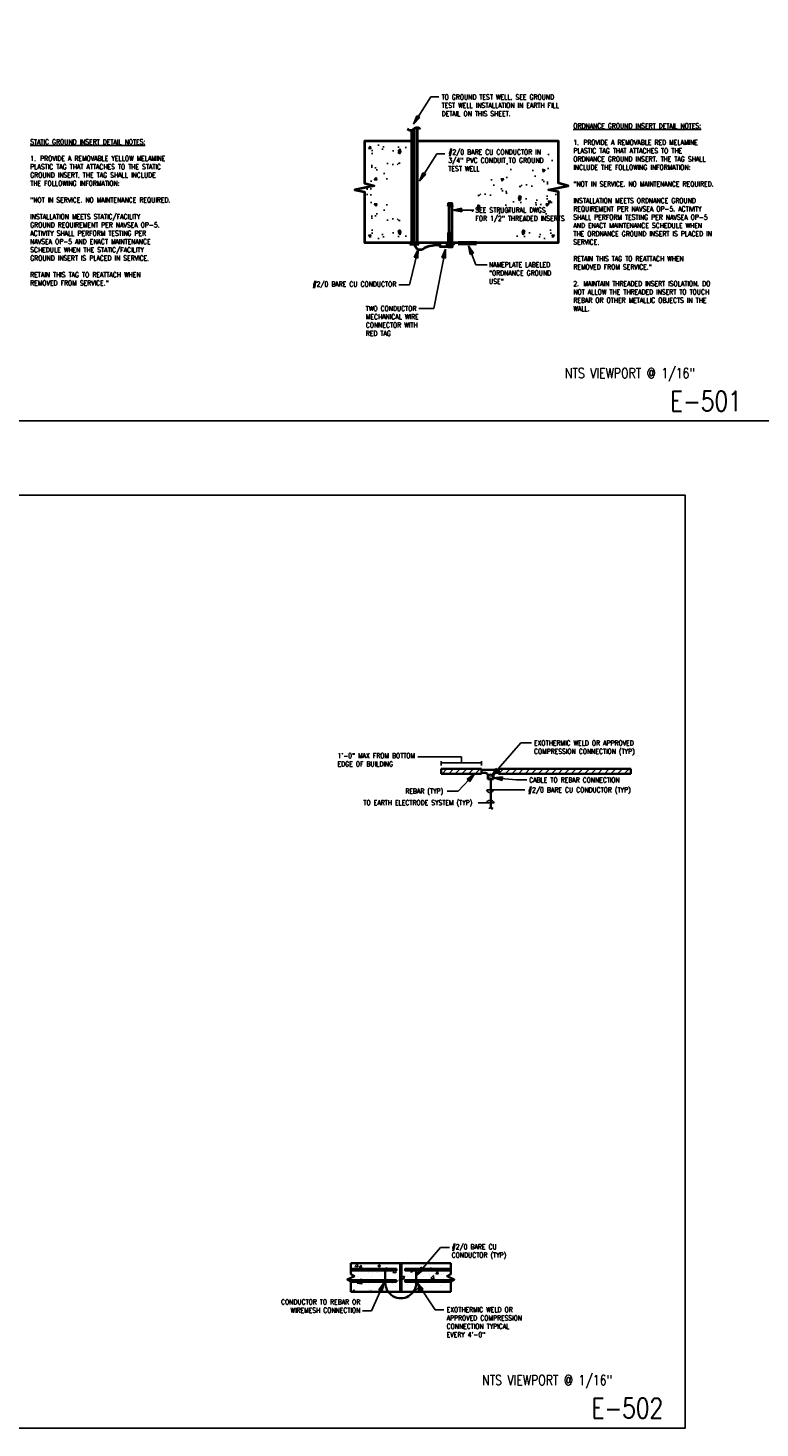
# Model space of a CAD drawing. Header units: inches. Extents: x -9715 to 32893, y -15613 to -1138.
# Tile 363 of 380: x 23560 to 27084, y -14196 to -7451. Entities that reach past the tile are written whole.
import ezdxf

# ---------------------------------------------------------------- set-up
doc = ezdxf.new("R2010")
doc.units = ezdxf.units.IN
doc.header["$MEASUREMENT"] = 0
doc.layers.get('0').update_dxf_attribs({"color": 252})
doc.layers.get('DEFPOINTS').update_dxf_attribs({"color": 11})
for name, color, linetype in [('E-ANNO-TEXT', 3, 'Continuous'), ('E-DETL-FINE', 8, 'Continuous'), ('ELEC', 4, 'Continuous')]:
    doc.layers.add(name, color=color, linetype=linetype)
for name, color, linetype, lineweight in [('E-DETL-1LINE', 150, 'Continuous', 35), ('E-DETL-COND', 150, 'Continuous', 40), ('E-ELEC-WIRE', 133, 'Continuous', 25)]:
    doc.layers.add(name, color=color, linetype=linetype, lineweight=lineweight)
doc.styles.add('Arial8', font='romans.shx', dxfattribs={"width": 0.8, "height": 0.125})
doc.styles.add('SIMPLEX', font='SIMPLEX.shx', dxfattribs={"width": 0.8, "height": 12})
doc.styles.get("Standard").update_dxf_attribs({"font": 'romans.shx', "width": 0.8})
doc.dimstyles.new('3-16to1Dim8', dxfattribs={"dimtxt": 12, "dimasz": 0.0625, "dimexe": 0.0625, "dimexo": 0.0625, "dimgap": 0.03125, "dimtad": 1, "dimdec": 4, "dimlfac": 64, "dimzin": 3, "dimdsep": 46, "dimlunit": 4, "dimtxsty": 'Arial8', "dimcen": 0.09375, "dimclrd": 256, "dimclrt": 256, "dimadec": 0, "dimazin": 1, "dimtfac": 1, "dimtdec": 4, "dimtofl": 0, "dimtmove": 0, "dimatfit": 3, "dimfxl": 1, "dimfrac": 1, "dimtolj": 1, "dimtzin": 0, "dimlwd": -1, "dimarcsym": 0})

# ---------------------------------------------------------------- blocks, each defined once
blk = doc.blocks.new('Line Break-Big')
blk.add_lwpolyline([(0, 0.125, 0.414214), (0, 0, -0.414214), (0, -0.125)], format="xyb")
blk = doc.blocks.new('ARROW1')
at = {"ltscale": 3}
blk.add_hatch(color=256, dxfattribs=at).paths.add_polyline_path([(-1.7, -0.34), (-1.7, 0.35), (0, 0)])
for points in [[(0, 0), (-1.7, 0.35)], [(0, 0), (-1.7, -0.34)]]:
    blk.add_lwpolyline(points, dxfattribs=at)
at = {"layer": 'E-ELEC-WIRE', "ltscale": 3}
blk.add_lwpolyline([(-1.7, -0.34), (-1.7, 0.35)], dxfattribs=at)
blk = doc.blocks.new('*X827')
at = {"color": 0}
for p, q in [((2076.1, 978.3), (2087.9, 990.1)), ((2091.9, 978.2), (2103.8, 990.1)), ((2107.8, 978.2), (2119.7, 990.1)), ((2123.7, 978.2), (2135.6, 990.1)), ((2139.7, 978.2), (2151.5, 990.1)), ((2155.6, 978.2), (2167.4, 990.1)), ((2171.5, 978.2), (2183.3, 990.1)), ((2187.4, 978.2), (2199.2, 990.1)), ((2203.3, 978.2), (2215.1, 990.1)), ((2219.2, 978.2), (2231, 990.1)), ((2235.1, 978.2), (2246.9, 990.1)), ((2251, 978.2), (2262.9, 990.1)), ((2266.9, 978.2), (2278.8, 990.1)), ((2282.8, 978.2), (2294.7, 990.1)), ((2298.8, 978.2), (2310.6, 990.1)), ((2314.7, 978.2), (2326.5, 990.1)), ((2330.6, 978.2), (2342.4, 990.1)), ((2346.5, 978.2), (2358.3, 990.1)), ((2362.4, 978.2), (2374.2, 990.1)), ((2378.3, 978.2), (2390.1, 990.1))]:
    blk.add_line(p, q, dxfattribs=at)
blk = doc.blocks.new('*X832')
at = {"color": 0}
for p, q in [((920.4, 444.6), (920.4, 444.6)), ((955.6, 449.6), (955.6, 449.6)), ((1009.5, 434.9), (1009.5, 434.9)), ((1087.4, 446.1), (1087.4, 446.1)), ((896, 408.1), (896, 408.1)), ((900.9, 393.9), (904.7, 397.9)), ((900.9, 393.9), (914.2, 391.8)), ((908.5, 401.9), (912.5, 406)), ((913, 401.9), (912.5, 406)), ((914.2, 391.8), (913.5, 397.9)), ((933.7, 425.2), (933.7, 425.2)), ((944.4, 424.9), (944.4, 424.9)), ((953.7, 395.4), (953.7, 395.4)), ((976.1, 404.7), (976.1, 404.7)), ((1010.5, 402.9), (1010.5, 402.9)), ((1025.4, 410.3), (1033.8, 413.6)), ((1025.4, 408.1), (1030.7, 404.5)), ((1030.7, 404.5), (1033.8, 413.6)), ((1085.6, 396.2), (1085.6, 396.2)), ((1104.6, 418.1), (1104.6, 418.1)), ((1105.2, 415.3), (1105.2, 415.3)), ((1142.8, 420.3), (1142.8, 420.3)), ((1162.6, 406.7), (1162.6, 406.7)), ((887.8, 369.9), (892.3, 375.2)), ((893.3, 369.9), (892.3, 375.2)), ((916.1, 390.4), (916.1, 390.4)), ((931.9, 375.3), (931.9, 375.3)), ((1001.7, 370.1), (1001.7, 370.1)), ((1007.6, 384.9), (1007.6, 384.9)), ((1061.7, 369.9), (1072.6, 381.2)), ((1073.9, 369.9), (1072.6, 381.2)), ((1089.2, 385.1), (1089.2, 385.1))]:
    blk.add_line(p, q, dxfattribs=at)
blk = doc.blocks.new('*X833')
at = {"color": 0}
for p, q in [((894.2, 440.9), (902, 449)), ((894.2, 440.9), (903.1, 439.5)), ((903.1, 439.5), (902, 449)), ((904.9, 442.9), (904.9, 442.9)), ((907, 438.7), (911.9, 444.4)), ((907, 438.7), (913, 438.2)), ((913, 438.2), (911.9, 444.4)), ((958.6, 442.3), (965.6, 445)), ((958.6, 442.3), (963.6, 438.9)), ((963.6, 438.9), (965.6, 445)), ((980, 433.9), (983.6, 438.2)), ((984.4, 433.9), (983.6, 438.2)), ((1018, 433.4), (1018, 433.4)), ((1036.2, 439.1), (1036.2, 439.1)), ((1076.3, 443.5), (1076.3, 443.5)), ((1087.5, 446.2), (1087.5, 446.2)), ((1102.3, 434.3), (1109.3, 437)), ((1102.3, 434.3), (1102.9, 433.9)), ((1108.2, 433.9), (1109.3, 437)), ((1130.8, 436.7), (1130.8, 436.7)), ((878.6, 403.5), (878.6, 403.5)), ((879.2, 406.9), (879.5, 406.7)), ((879.5, 406.7), (879.7, 407.2)), ((901.4, 413.4), (901.4, 413.4)), ((902, 427.2), (902, 427.2)), ((933.7, 425.2), (933.7, 425.2)), ((941.8, 411.8), (941.8, 411.8)), ((955.4, 425), (955.4, 425)), ((959.7, 423.4), (959.7, 423.4)), ((966.8, 415.1), (966.8, 415.1)), ((1001, 424.3), (1006.3, 429.9)), ((1001, 424.3), (1009.8, 422.9)), ((1004.7, 420.1), (1004.7, 420.1)), ((1008.8, 422.7), (1008.8, 422.7)), ((1009.8, 422.9), (1009, 429.9)), ((1018.3, 402), (1021.4, 403.2)), ((1018.3, 402), (1021.4, 399.9)), ((1034.9, 405.9), (1034.9, 405.9)), ((1042, 411.5), (1042, 411.5)), ((1050.5, 426.1), (1053.6, 429.9)), ((1050.5, 426.1), (1056.5, 425.6)), ((1056.5, 425.6), (1055.7, 429.9)), ((1062.1, 420.5), (1062.1, 420.5)), ((1067.9, 428.4), (1067.9, 428.4)), ((1086.3, 412.9), (1086.3, 412.9)), ((1100.3, 421.5), (1100.3, 421.5)), ((1104.5, 397.2), (1104.5, 397.2)), ((1107.7, 407.7), (1115.5, 415.9)), ((1107.7, 407.7), (1116.6, 406.4)), ((1115.5, 418.2), (1115.5, 418.2)), ((1116.6, 406.4), (1115.5, 415.9)), ((1122.2, 419.9), (1127, 425.6)), ((1122.2, 419.9), (1128.2, 419.3)), ((1128.2, 419.3), (1127, 425.6)), ((1136.8, 419.3), (1136.8, 419.3)), ((1162, 394), (1163.6, 394.6)), ((1162, 394), (1163.6, 393)), ((1167.6, 405.6), (1167.6, 405.6)), ((915.5, 372.4), (915.5, 372.4)), ((925.3, 391.5), (925.3, 391.5)), ((932.5, 392), (932.5, 392)), ((934.4, 369.9), (941.2, 372.5)), ((935.9, 373.9), (935.9, 373.9)), ((940.4, 369.9), (941.2, 372.5)), ((940.5, 375.7), (940.5, 375.7)), ((978.4, 380.7), (978.4, 380.7)), ((989.3, 371.6), (989.3, 371.6)), ((1033.7, 372.6), (1033.7, 372.6)), ((1041.6, 389), (1041.6, 389)), ((1066.6, 392.3), (1066.6, 392.3)), ((1080.2, 376.5), (1080.2, 376.5)), ((1085.1, 379.6), (1085.1, 379.6)), ((1135.6, 386), (1135.6, 386)), ((1138.5, 386.5), (1138.5, 386.5))]:
    blk.add_line(p, q, dxfattribs=at)
blk = doc.blocks.new('*X829')
at = {"color": 0}
for p, q in [((1021.4, 438), (1025.2, 441.9)), ((1021.4, 439.8), (1023.5, 441.9)), ((1021.4, 441.6), (1021.7, 441.9)), ((1021.4, 436.2), (1025.4, 440.2)), ((1021.4, 434.5), (1025.4, 438.5)), ((1021.4, 432.7), (1025.4, 436.7)), ((1021.4, 430.9), (1025.4, 434.9)), ((1021.4, 429.2), (1025.4, 433.2)), ((1021.4, 427.4), (1025.4, 431.4)), ((1021.4, 425.6), (1025.4, 429.6)), ((1021.4, 423.9), (1025.4, 427.9)), ((1021.4, 422.1), (1025.4, 426.1)), ((1021.4, 420.3), (1025.4, 424.3)), ((1021.4, 418.6), (1025.4, 422.6)), ((1021.4, 416.8), (1025.4, 420.8)), ((1021.4, 415), (1025.4, 419)), ((1021.4, 413.3), (1025.4, 417.3)), ((1021.4, 411.5), (1025.4, 415.5)), ((1021.4, 409.7), (1025.4, 413.7)), ((1021.4, 408), (1025.4, 412)), ((1021.4, 406.2), (1025.4, 410.2)), ((1021.4, 404.4), (1025.4, 408.4)), ((1021.4, 402.7), (1025.4, 406.7)), ((1021.4, 400.9), (1025.4, 404.9)), ((1021.4, 399.1), (1025.4, 403.1)), ((1021.4, 397.4), (1025.4, 401.4)), ((1021.4, 395.6), (1025.4, 399.6)), ((1021.4, 393.8), (1025.4, 397.8)), ((1021.4, 392.1), (1025.4, 396.1)), ((1021.4, 390.3), (1025.4, 394.3)), ((1021.4, 388.5), (1025.4, 392.5)), ((1021.4, 386.8), (1025.4, 390.8)), ((1021.4, 385), (1025.4, 389)), ((1021.4, 383.2), (1025.4, 387.2)), ((1021.4, 381.4), (1025.4, 385.4)), ((1021.4, 379.7), (1025.4, 383.7)), ((1021.4, 377.9), (1025.4, 381.9)), ((1021.4, 376.1), (1025.4, 380.1)), ((1021.4, 374.4), (1025.4, 378.4)), ((1021.4, 372.6), (1025.4, 376.6)), ((1021.4, 370.8), (1025.4, 374.8)), ((1022.2, 369.9), (1025.4, 373.1)), ((1023.9, 369.9), (1025.4, 371.3))]:
    blk.add_line(p, q, dxfattribs=at)
blk = doc.blocks.new('*X830')
at = {"color": 0}
for p, q in [((1021.4, 444.2), (1021.5, 444.2)), ((1021.4, 443.8), (1021.5, 443.8)), ((1021.5, 444.5), (1021.8, 444.5)), ((1021.5, 444), (1021.8, 444)), ((1021.5, 443.5), (1021.8, 443.5)), ((1021.5, 443.2), (1021.5, 443.2)), ((1021.6, 443), (1021.8, 443)), ((1021.7, 445), (1021.8, 445)), ((1021.8, 444.8), (1022, 444.8)), ((1021.8, 444.2), (1022, 444.2)), ((1021.8, 443.8), (1022, 443.8)), ((1021.8, 443.2), (1022, 443.2)), ((1021.8, 442.8), (1022, 442.8)), ((1021.9, 445.2), (1022, 445.2)), ((1022, 445), (1022.2, 445)), ((1022, 444.5), (1022.2, 444.5)), ((1022, 444), (1022.2, 444)), ((1022, 443.5), (1022.2, 443.5)), ((1022, 443), (1022.2, 443)), ((1022, 442.5), (1022.2, 442.5)), ((1022.2, 445.5), (1022.2, 445.5)), ((1022.2, 445.2), (1022.5, 445.2)), ((1022.2, 444.8), (1022.5, 444.8)), ((1022.2, 444.2), (1022.5, 444.2)), ((1022.2, 443.8), (1022.5, 443.8)), ((1022.2, 443.2), (1022.5, 443.2)), ((1022.2, 442.8), (1022.5, 442.8)), ((1022.2, 442.2), (1022.5, 442.2)), ((1022.5, 445.5), (1022.8, 445.5)), ((1022.5, 445), (1022.8, 445)), ((1022.5, 444.5), (1022.8, 444.5)), ((1022.5, 444), (1022.8, 444)), ((1022.5, 443.5), (1022.8, 443.5)), ((1022.5, 443), (1022.8, 443)), ((1022.5, 442.5), (1022.8, 442.5)), ((1022.6, 442), (1022.8, 442)), ((1022.8, 445.8), (1023, 445.8)), ((1022.8, 445.2), (1023, 445.2)), ((1022.8, 444.8), (1023, 444.8)), ((1022.8, 444.2), (1023, 444.2)), ((1022.8, 443.8), (1023, 443.8)), ((1022.8, 443.2), (1023, 443.2)), ((1022.8, 442.8), (1023, 442.8)), ((1022.8, 442.2), (1023, 442.2)), ((1023, 445.5), (1023.2, 445.5)), ((1023, 445), (1023.2, 445)), ((1023, 444.5), (1023.2, 444.5)), ((1023, 444), (1023.2, 444)), ((1023, 443.5), (1023.2, 443.5)), ((1023, 443), (1023.2, 443)), ((1023, 442.5), (1023.2, 442.5)), ((1023, 442), (1023.2, 442)), ((1023.2, 445.8), (1023.5, 445.8)), ((1023.2, 445.2), (1023.5, 445.2)), ((1023.2, 444.8), (1023.5, 444.8)), ((1023.2, 444.2), (1023.5, 444.2)), ((1023.2, 443.8), (1023.5, 443.8)), ((1023.2, 443.2), (1023.5, 443.2)), ((1023.2, 442.8), (1023.5, 442.8)), ((1023.2, 442.2), (1023.5, 442.2)), ((1023.5, 445.5), (1023.8, 445.5)), ((1023.5, 445), (1023.8, 445)), ((1023.5, 444.5), (1023.8, 444.5)), ((1023.5, 444), (1023.8, 444)), ((1023.5, 443.5), (1023.8, 443.5)), ((1023.5, 443), (1023.8, 443)), ((1023.5, 442.5), (1023.8, 442.5)), ((1023.5, 442), (1023.8, 442)), ((1023.8, 445.8), (1024, 445.8)), ((1023.8, 445.2), (1024, 445.2)), ((1023.8, 444.8), (1024, 444.8)), ((1023.8, 444.2), (1024, 444.2)), ((1023.8, 443.8), (1024, 443.8)), ((1023.8, 443.2), (1024, 443.2)), ((1023.8, 442.8), (1024, 442.8)), ((1023.8, 442.2), (1024, 442.2)), ((1024, 445.5), (1024.2, 445.5)), ((1024, 445), (1024.2, 445)), ((1024, 444.5), (1024.2, 444.5)), ((1024, 444), (1024.2, 444)), ((1024, 443.5), (1024.2, 443.5)), ((1024, 443), (1024.2, 443)), ((1024, 442.5), (1024.2, 442.5)), ((1024, 442), (1024.1, 442)), ((1024.2, 445.2), (1024.5, 445.2)), ((1024.2, 444.8), (1024.5, 444.8)), ((1024.2, 444.2), (1024.5, 444.2)), ((1024.2, 443.8), (1024.5, 443.8)), ((1024.2, 443.2), (1024.5, 443.2)), ((1024.2, 442.8), (1024.5, 442.8)), ((1024.2, 442.2), (1024.5, 442.2)), ((1024.5, 445.5), (1024.5, 445.5)), ((1024.5, 445), (1024.8, 445)), ((1024.5, 444.5), (1024.8, 444.5)), ((1024.5, 444), (1024.8, 444)), ((1024.5, 443.5), (1024.8, 443.5)), ((1024.5, 443), (1024.8, 443)), ((1024.5, 442.5), (1024.8, 442.5)), ((1024.8, 445.2), (1024.8, 445.2)), ((1024.8, 444.8), (1025, 444.8)), ((1024.8, 444.2), (1025, 444.2)), ((1024.8, 443.8), (1025, 443.8)), ((1024.8, 443.2), (1025, 443.2)), ((1024.8, 442.8), (1025, 442.8)), ((1025, 445), (1025, 445)), ((1025, 444.5), (1025.2, 444.5)), ((1025, 444), (1025.2, 444)), ((1025, 443.5), (1025.2, 443.5)), ((1025, 443), (1025.2, 443)), ((1025.2, 444.2), (1025.3, 444.2)), ((1025.2, 443.8), (1025.4, 443.8)), ((1025.2, 443.2), (1025.3, 443.2))]:
    blk.add_line(p, q, dxfattribs=at)
blk = doc.blocks.new('*X831')
at = {"color": 0}
for p, q in [((1021.40625, 449.6875), (1021.40625, 449.6875)), ((1021.40625, 449.0625), (1021.40625, 449.0625)), ((1021.40625, 448.4375), (1021.40625, 448.4375)), ((1021.40625, 447.8125), (1021.40625, 447.8125)), ((1021.40625, 447.1875), (1021.40625, 447.1875)), ((1021.40625, 446.5625), (1021.40625, 446.5625)), ((1021.40625, 445.9375), (1021.40625, 445.9375)), ((1021.40625, 445.3125), (1021.40625, 445.3125)), ((1021.40625, 444.6875), (1021.40625, 444.6875)), ((1021.5625, 449.375), (1021.5625, 449.375)), ((1021.5625, 448.75), (1021.5625, 448.75)), ((1021.5625, 448.125), (1021.5625, 448.125)), ((1021.5625, 447.5), (1021.5625, 447.5)), ((1021.5625, 446.875), (1021.5625, 446.875)), ((1021.5625, 446.25), (1021.5625, 446.25)), ((1021.5625, 445.625), (1021.5625, 445.625)), ((1021.5625, 445), (1021.5625, 445)), ((1021.71875, 449.6875), (1021.71875, 449.6875)), ((1021.71875, 449.0625), (1021.71875, 449.0625)), ((1021.71875, 448.4375), (1021.71875, 448.4375)), ((1021.71875, 447.8125), (1021.71875, 447.8125)), ((1021.71875, 447.1875), (1021.71875, 447.1875)), ((1021.71875, 446.5625), (1021.71875, 446.5625)), ((1021.71875, 445.9375), (1021.71875, 445.9375)), ((1021.71875, 445.3125), (1021.71875, 445.3125)), ((1021.875, 449.375), (1021.875, 449.375)), ((1021.875, 448.75), (1021.875, 448.75)), ((1021.875, 448.125), (1021.875, 448.125)), ((1021.875, 447.5), (1021.875, 447.5)), ((1021.875, 446.875), (1021.875, 446.875)), ((1021.875, 446.25), (1021.875, 446.25)), ((1021.875, 445.625), (1021.875, 445.625)), ((1022.03125, 449.0625), (1022.03125, 449.0625)), ((1022.03125, 448.4375), (1022.03125, 448.4375)), ((1022.03125, 447.8125), (1022.03125, 447.8125)), ((1022.03125, 447.1875), (1022.03125, 447.1875)), ((1022.03125, 446.5625), (1022.03125, 446.5625)), ((1022.03125, 445.9375), (1022.03125, 445.9375)), ((1022.1875, 449.375), (1022.1875, 449.375)), ((1022.1875, 448.75), (1022.1875, 448.75)), ((1022.1875, 448.125), (1022.1875, 448.125)), ((1022.1875, 447.5), (1022.1875, 447.5)), ((1022.1875, 446.875), (1022.1875, 446.875)), ((1022.1875, 446.25), (1022.1875, 446.25)), ((1022.1875, 445.625), (1022.1875, 445.625)), ((1022.34375, 449.0625), (1022.34375, 449.0625)), ((1022.34375, 448.4375), (1022.34375, 448.4375)), ((1022.34375, 447.8125), (1022.34375, 447.8125)), ((1022.34375, 447.1875), (1022.34375, 447.1875)), ((1022.34375, 446.5625), (1022.34375, 446.5625)), ((1022.34375, 445.9375), (1022.34375, 445.9375)), ((1022.5, 449.375), (1022.5, 449.375)), ((1022.5, 448.75), (1022.5, 448.75)), ((1022.5, 448.125), (1022.5, 448.125)), ((1022.5, 447.5), (1022.5, 447.5)), ((1022.5, 446.875), (1022.5, 446.875)), ((1022.5, 446.25), (1022.5, 446.25)), ((1022.65625, 449.0625), (1022.65625, 449.0625)), ((1022.65625, 448.4375), (1022.65625, 448.4375)), ((1022.65625, 447.8125), (1022.65625, 447.8125)), ((1022.65625, 447.1875), (1022.65625, 447.1875)), ((1022.65625, 446.5625), (1022.65625, 446.5625)), ((1022.65625, 445.9375), (1022.65625, 445.9375)), ((1022.8125, 449.375), (1022.8125, 449.375)), ((1022.8125, 448.75), (1022.8125, 448.75)), ((1022.8125, 448.125), (1022.8125, 448.125)), ((1022.8125, 447.5), (1022.8125, 447.5)), ((1022.8125, 446.875), (1022.8125, 446.875)), ((1022.8125, 446.25), (1022.8125, 446.25)), ((1022.96875, 449.0625), (1022.96875, 449.0625)), ((1022.96875, 448.4375), (1022.96875, 448.4375)), ((1022.96875, 447.8125), (1022.96875, 447.8125)), ((1022.96875, 447.1875), (1022.96875, 447.1875)), ((1022.96875, 446.5625), (1022.96875, 446.5625)), ((1022.96875, 445.9375), (1022.96875, 445.9375)), ((1023.125, 449.375), (1023.125, 449.375)), ((1023.125, 448.75), (1023.125, 448.75)), ((1023.125, 448.125), (1023.125, 448.125)), ((1023.125, 447.5), (1023.125, 447.5)), ((1023.125, 446.875), (1023.125, 446.875)), ((1023.125, 446.25), (1023.125, 446.25)), ((1023.28125, 449.0625), (1023.28125, 449.0625)), ((1023.28125, 448.4375), (1023.28125, 448.4375)), ((1023.28125, 447.8125), (1023.28125, 447.8125)), ((1023.28125, 447.1875), (1023.28125, 447.1875)), ((1023.28125, 446.5625), (1023.28125, 446.5625)), ((1023.28125, 445.9375), (1023.28125, 445.9375)), ((1023.4375, 448.75), (1023.4375, 448.75)), ((1023.4375, 448.125), (1023.4375, 448.125)), ((1023.4375, 447.5), (1023.4375, 447.5)), ((1023.4375, 446.875), (1023.4375, 446.875)), ((1023.4375, 446.25), (1023.4375, 446.25)), ((1023.59375, 449.0625), (1023.59375, 449.0625)), ((1023.59375, 448.4375), (1023.59375, 448.4375)), ((1023.59375, 447.8125), (1023.59375, 447.8125)), ((1023.59375, 447.1875), (1023.59375, 447.1875)), ((1023.59375, 446.5625), (1023.59375, 446.5625)), ((1023.59375, 445.9375), (1023.59375, 445.9375)), ((1023.75, 449.375), (1023.75, 449.375)), ((1023.75, 448.75), (1023.75, 448.75)), ((1023.75, 448.125), (1023.75, 448.125)), ((1023.75, 447.5), (1023.75, 447.5)), ((1023.75, 446.875), (1023.75, 446.875)), ((1023.75, 446.25), (1023.75, 446.25)), ((1023.90625, 449.0625), (1023.90625, 449.0625)), ((1023.90625, 448.4375), (1023.90625, 448.4375)), ((1023.90625, 447.8125), (1023.90625, 447.8125)), ((1023.90625, 447.1875), (1023.90625, 447.1875)), ((1023.90625, 446.5625), (1023.90625, 446.5625)), ((1023.90625, 445.9375), (1023.90625, 445.9375)), ((1024.0625, 449.375), (1024.0625, 449.375)), ((1024.0625, 448.75), (1024.0625, 448.75)), ((1024.0625, 448.125), (1024.0625, 448.125)), ((1024.0625, 447.5), (1024.0625, 447.5)), ((1024.0625, 446.875), (1024.0625, 446.875)), ((1024.0625, 446.25), (1024.0625, 446.25)), ((1024.21875, 449.0625), (1024.21875, 449.0625)), ((1024.21875, 448.4375), (1024.21875, 448.4375)), ((1024.21875, 447.8125), (1024.21875, 447.8125)), ((1024.21875, 447.1875), (1024.21875, 447.1875)), ((1024.21875, 446.5625), (1024.21875, 446.5625)), ((1024.21875, 445.9375), (1024.21875, 445.9375)), ((1024.375, 449.375), (1024.375, 449.375)), ((1024.375, 448.75), (1024.375, 448.75)), ((1024.375, 448.125), (1024.375, 448.125)), ((1024.375, 447.5), (1024.375, 447.5)), ((1024.375, 446.875), (1024.375, 446.875)), ((1024.375, 446.25), (1024.375, 446.25)), ((1024.375, 445.625), (1024.375, 445.625)), ((1024.53125, 449.0625), (1024.53125, 449.0625)), ((1024.53125, 448.4375), (1024.53125, 448.4375)), ((1024.53125, 447.8125), (1024.53125, 447.8125)), ((1024.53125, 447.1875), (1024.53125, 447.1875)), ((1024.53125, 446.5625), (1024.53125, 446.5625)), ((1024.53125, 445.9375), (1024.53125, 445.9375)), ((1024.6875, 449.375), (1024.6875, 449.375)), ((1024.6875, 448.75), (1024.6875, 448.75)), ((1024.6875, 448.125), (1024.6875, 448.125)), ((1024.6875, 447.5), (1024.6875, 447.5)), ((1024.6875, 446.875), (1024.6875, 446.875)), ((1024.6875, 446.25), (1024.6875, 446.25)), ((1024.6875, 445.625), (1024.6875, 445.625)), ((1024.84375, 449.0625), (1024.84375, 449.0625)), ((1024.84375, 448.4375), (1024.84375, 448.4375)), ((1024.84375, 447.8125), (1024.84375, 447.8125)), ((1024.84375, 447.1875), (1024.84375, 447.1875)), ((1024.84375, 446.5625), (1024.84375, 446.5625)), ((1024.84375, 445.9375), (1024.84375, 445.9375)), ((1024.84375, 445.3125), (1024.84375, 445.3125)), ((1025, 449.375), (1025, 449.375)), ((1025, 448.75), (1025, 448.75)), ((1025, 448.125), (1025, 448.125)), ((1025, 447.5), (1025, 447.5)), ((1025, 446.875), (1025, 446.875)), ((1025, 446.25), (1025, 446.25)), ((1025, 445.625), (1025, 445.625)), ((1025.15625, 449.6875), (1025.15625, 449.6875)), ((1025.15625, 449.0625), (1025.15625, 449.0625)), ((1025.15625, 448.4375), (1025.15625, 448.4375)), ((1025.15625, 447.8125), (1025.15625, 447.8125)), ((1025.15625, 447.1875), (1025.15625, 447.1875)), ((1025.15625, 446.5625), (1025.15625, 446.5625)), ((1025.15625, 445.9375), (1025.15625, 445.9375)), ((1025.15625, 445.3125), (1025.15625, 445.3125)), ((1025.3125, 449.375), (1025.3125, 449.375)), ((1025.3125, 448.75), (1025.3125, 448.75)), ((1025.3125, 448.125), (1025.3125, 448.125)), ((1025.3125, 447.5), (1025.3125, 447.5)), ((1025.3125, 446.875), (1025.3125, 446.875)), ((1025.3125, 446.25), (1025.3125, 446.25)), ((1025.3125, 445.625), (1025.3125, 445.625)), ((1025.3125, 445), (1025.3125, 445))]:
    blk.add_line(p, q, dxfattribs=at)

msp = doc.modelspace()

# ---------------------------------------------------------------- hatches: boundary and pattern name
at = {"layer": 'E-DETL-FINE', "ltscale": 100}
h = msp.add_hatch(dxfattribs=at)
h.set_pattern_fill('AR-CONC', color=256, scale=20, style=0)
h.set_pattern_definition([(50, (17382.86, -4683.7), (143.452, -12.5504), [15, -165]), (355, (17382.86, -4683.7), (-27.7503, 150.4384), [12, -132]), (100.4514, (17394.81, -4684.74), (115.7019, 137.888), [12.748, -140.2284]), (46.1842, (17382.86, -4643.7), (213.4482, -33.1038), [22.5, -247.5]), (96.6356, (17400.65, -4646.45), (186.9325, 194.8236), [19.122, -210.3426]), (351.1842, (17382.86, -4643.7), (186.9324, 194.8237), [18, -198]), (21, (17402.86, -4653.7), (119.3814, -80.5238), [15, -165]), (326, (17402.86, -4653.7), (48.663, 145.03), [12, -132]), (71.4514, (17412.81, -4660.4), (168.0445, 64.506), [12.748, -140.2284]), (37.5, (17382.86, -4683.694), (2.43197, 66.57877), [0, -130.4, 0, -134, 0, -132.5]), (7.5, (17382.86, -4683.694), (52.6139, 78.88234), [0, -76.4, 0, -127.4, 0, -50.5]), (327.5, (17338.26, -4683.694), (106.7645, -4.51097), [0, -50, 0, -156, 0, -207]), (317.5, (17318.26, -4683.69), (116.6372, 20.021), [0, -65, 0, -103.6, 0, -147])])
h.paths.add_polyline_path([(25424.85993, -8003.69411), (25189.85993, -8003.69411), (25188.85993, -8265.69411), (25200.85993, -8265.69411), (25233.85993, -8253.69411), (25286.85993, -8196.69411), (25318.85993, -8117.69411), (25411.85993, -8077.69411)])
h = msp.add_hatch(dxfattribs=at)
h.set_pattern_fill('AR-CONC', color=256, scale=20, style=0)
h.set_pattern_definition([(230, (33892.65, -11632.49), (-143.452, 12.5504), [15, -165]), (175, (33892.65, -11632.5), (27.7503, -150.4384), [12, -132]), (280.4514, (33880.7, -11631.45), (-115.7019, -137.888), [12.748, -140.2284]), (226.1842, (33892.65, -11672.5), (-213.4482, 33.1038), [22.5, -247.5]), (276.6356, (33874.86, -11669.73), (-186.9325, -194.8236), [19.122, -210.3426]), (171.1842, (33892.65, -11672.5), (-186.9324, -194.8237), [18, -198]), (201, (33872.65, -11662.49), (-119.3814, 80.5238), [15, -165]), (146, (33872.65, -11662.5), (-48.663, -145.03), [12, -132]), (251.4514, (33862.7, -11655.78), (-168.0445, -64.506), [12.748, -140.2284]), (217.5, (33892.65, -11632.493), (-2.43197, -66.57877), [0, -130.4, 0, -134, 0, -132.5]), (187.5, (33892.65, -11632.49), (-52.6139, -78.88234), [0, -76.4, 0, -127.4, 0, -50.5]), (147.5, (33937.25, -11632.493), (-106.7645, 4.51097), [0, -50, 0, -156, 0, -207]), (137.5, (33957.25, -11632.49), (-116.6372, -20.021), [0, -65, 0, -103.6, 0, -147])])
h.paths.add_polyline_path([(25850.65089, -8312.49309), (26085.65089, -8312.49309), (26086.65089, -8050.49309), (26074.65089, -8050.49309), (26041.65089, -8062.49309), (25988.65089, -8119.49309), (25956.65089, -8198.49309), (25863.65089, -8238.49309)])
h = msp.add_hatch(dxfattribs=at)
h.set_pattern_fill('AR-CONC', color=256, scale=20, style=0)
h.set_pattern_definition([(230, (33693.89, -11676.34), (-143.452, 12.5504), [15, -165]), (175, (33693.89, -11676.34), (27.7503, -150.4384), [12, -132]), (280.4514, (33681.93, -11675.29), (-115.7019, -137.888), [12.748, -140.2284]), (226.1842, (33693.89, -11716.34), (-213.4482, 33.1038), [22.5, -247.5]), (276.6356, (33676.1, -11713.58), (-186.9325, -194.8236), [19.122, -210.3426]), (171.1842, (33693.89, -11716.34), (-186.9324, -194.8237), [18, -198]), (201, (33673.89, -11706.34), (-119.3814, 80.5238), [15, -165]), (146, (33673.89, -11706.34), (-48.663, -145.03), [12, -132]), (251.4514, (33663.94, -11699.63), (-168.0445, -64.506), [12.748, -140.2284]), (217.5, (33693.886, -11676.337), (-2.43197, -66.57877), [0, -130.4, 0, -134, 0, -132.5]), (187.5, (33693.886, -11676.34), (-52.6139, -78.88234), [0, -76.4, 0, -127.4, 0, -50.5]), (147.5, (33738.486, -11676.34), (-106.7645, 4.51097), [0, -50, 0, -156, 0, -207]), (137.5, (33758.49, -11676.34), (-116.6372, -20.021), [0, -65, 0, -103.6, 0, -147])])
h.paths.add_polyline_path([(25651.88559, -8356.33735), (25886.88559, -8356.33735), (25887.88559, -8094.33735), (25875.88559, -8094.33735), (25842.88559, -8106.33735), (25789.88559, -8163.33735), (25757.88559, -8242.33735), (25664.88559, -8282.33735)])
h = msp.add_hatch(dxfattribs=at)
h.set_pattern_fill('AR-CONC', color=256, scale=20, style=0)
h.set_pattern_definition([(310, (17382.86, -11796.7), (143.452, 12.5504), [15, -165]), (5, (17382.86, -11796.7), (-27.7503, -150.4384), [12, -132]), (259.5486, (17394.81, -11795.65), (115.7019, -137.888), [12.748, -140.2284]), (313.8158, (17382.86, -11836.7), (213.4482, 33.1038), [22.5, -247.5]), (263.3644, (17400.65, -11833.94), (186.9325, -194.8236), [19.122, -210.3426]), (8.8158, (17382.86, -11836.7), (186.9324, -194.8237), [18, -198]), (339, (17402.86, -11826.7), (119.3814, 80.5238), [15, -165]), (34, (17402.86, -11826.7), (48.663, -145.03), [12, -132]), (288.5486, (17412.81, -11819.98), (168.0445, -64.506), [12.748, -140.2284]), (322.5, (17382.86, -11796.694), (2.43197, -66.57877), [0, -130.4, 0, -134, 0, -132.5]), (352.5, (17382.86, -11796.694), (52.6139, -78.88234), [0, -76.4, 0, -127.4, 0, -50.5]), (32.5, (17338.26, -11796.694), (106.7645, 4.51097), [0, -50, 0, -156, 0, -207]), (42.5, (17318.26, -11796.69), (116.6372, -20.021), [0, -65, 0, -103.6, 0, -147])])
h.paths.add_polyline_path([(25424.85993, -8476.69411), (25189.85993, -8476.69411), (25188.85993, -8214.69411), (25200.85993, -8214.69411), (25233.85993, -8226.69411), (25286.85993, -8283.69411), (25318.85993, -8362.69411), (25411.85993, -8402.69411)])
h = msp.add_hatch(dxfattribs=at)
h.set_pattern_fill('AR-CONC', color=256, scale=20, style=0)
h.set_pattern_definition([(230, (33909.86, -11796.7), (-143.452, 12.5504), [15, -165]), (175, (33909.86, -11796.7), (27.7503, -150.4384), [12, -132]), (280.4514, (33897.9, -11795.65), (-115.7019, -137.888), [12.748, -140.2284]), (226.1842, (33909.86, -11836.7), (-213.4482, 33.1038), [22.5, -247.5]), (276.6356, (33892.07, -11833.94), (-186.9325, -194.8236), [19.122, -210.3426]), (171.1842, (33909.86, -11836.7), (-186.9324, -194.8237), [18, -198]), (201, (33889.86, -11826.7), (-119.3814, 80.5238), [15, -165]), (146, (33889.86, -11826.7), (-48.663, -145.03), [12, -132]), (251.4514, (33879.91, -11819.98), (-168.0445, -64.506), [12.748, -140.2284]), (217.5, (33909.86, -11796.694), (-2.43197, -66.57877), [0, -130.4, 0, -134, 0, -132.5]), (187.5, (33909.86, -11796.694), (-52.6139, -78.88234), [0, -76.4, 0, -127.4, 0, -50.5]), (147.5, (33954.46, -11796.694), (-106.7645, 4.51097), [0, -50, 0, -156, 0, -207]), (137.5, (33974.46, -11796.69), (-116.6372, -20.021), [0, -65, 0, -103.6, 0, -147])])
h.paths.add_polyline_path([(25867.85993, -8476.69411), (26102.85993, -8476.69411), (26103.85993, -8214.69411), (26091.85993, -8214.69411), (26058.85993, -8226.69411), (26005.85993, -8283.69411), (25973.85993, -8362.69411), (25880.85993, -8402.69411)])

# ---------------------------------------------------------------- linework, layer by layer
at = {"layer": 'DEFPOINTS'}
for points in [[(19598.39852, -9344.01131), (27182.23407, -9344.01131), (27180.87316, -4093.19524), (19598.39852, -4093.19524)], [(19761.83925, -14195.5323), (26723.63451, -14195.5323), (26723.63451, -9701.62321), (19761.83925, -9701.62321)]]:
    msp.add_lwpolyline(points, close=True, dxfattribs=at)
at = {"layer": 'E-ANNO-TEXT'}
for p, q in [((25438.17228, -7878.83458), (25499.4561, -7782.41039)), ((25499.4561, -7782.41039), (25537.57752, -7782.41039)), ((25466.7495, -8153.37213), (25528.03332, -8056.94794)), ((25528.03332, -8056.94794), (25566.15474, -8056.94794)), ((25646.87886, -8327.854), (25705.28407, -8327.854)), ((25694.97943, -8536.9707), (25715.85316, -8591.91927)), ((25769.93074, -8591.91927), (25715.85316, -8591.91927)), ((25646.4709, -10961.35109), (25435.9685, -10961.35109)), ((25549.38625, -11004.56308), (25549.38625, -10982.95709)), ((25549.38625, -10991.64209), (25743.55555, -10991.64209)), ((25646.4709, -10991.64209), (25646.4709, -10961.35109)), ((25743.55555, -11004.56308), (25743.55555, -10982.95709)), ((25950.86145, -11120.36715), (25767.90066, -11120.36715)), ((25727.19325, -11184.37185), (25803.1883, -11184.37185))]:
    msp.add_line(p, q, dxfattribs=at)
for centre, radius, start, end in [((25783.93139, -11118.7798), 16.10913, 185.654932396, 5.205054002), ((25785.49564, -11188.49805), 18.16744, 13.127603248, 176.389358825)]:
    msp.add_arc(centre, radius, start, end, dxfattribs=at)
at = {"layer": 'E-DETL-1LINE'}
for p, q in [((25549.38625, -11020.2711), (25743.55555, -11020.2711)), ((25549.38625, -11043.94197), (25549.38625, -11020.2711)), ((25743.55555, -11043.94197), (25549.38625, -11043.94197)), ((25743.55555, -11043.94197), (25743.55555, -11020.2711)), ((25743.55555, -11025.00528), (25823.88934, -11025.00528)), ((25743.55555, -11039.2078), (25761.43561, -11039.2078)), ((25773.43561, -11051.2078), (25773.43561, -11070.46895)), ((25801.20524, -11070.46895), (25801.20524, -11051.2078)), ((25813.20524, -11039.2078), (25823.88934, -11039.2078)), ((25825.30356, -11020.45106), (26461.13824, -11020.45106)), ((25825.30356, -11044.12193), (25825.30356, -11020.45106)), ((26461.13824, -11044.12193), (25825.30356, -11044.12193)), ((25825.88934, -11037.2078), (25825.88934, -11027.00528)), ((26461.13824, -11044.12193), (26461.13824, -11020.45106)), ((25773.43561, -11070.46895), (25801.20524, -11070.46895)), ((25787.32043, -11070.46895), (25787.32043, -11156.48137)), ((25787.32043, -11156.48137), (25787.32043, -11209.76347)), ((25113.89677, -13401.83012), (25350.77786, -13401.83012)), ((25350.77786, -13538.97298), (25350.77786, -13401.83012)), ((25350.77786, -13415.54441), (25357.635, -13415.54441)), ((25357.635, -13401.83012), (25594.51609, -13401.83012)), ((25357.635, -13538.97298), (25357.635, -13401.83012)), ((25279.50587, -13432.8), (25279.50587, -13496.68514)), ((25428.72803, -13432.80401), (25428.72803, -13496.68514)), ((25113.89677, -13538.97298), (25594.51609, -13538.97298)), ((25350.77786, -13538.97298), (25357.635, -13538.97298))]:
    msp.add_line(p, q, dxfattribs=at)
for points, const_width in [([(25785.42381, -11059.17107, 1), (25788.42381, -11059.17107, 1)], 3), ([(25150.20643, -13425.83012, -1), (25146.77786, -13425.83012, -1)], 3.42857), ([(25276.93444, -13432.8, -1), (25282.0773, -13432.8, -1)], 5.14286), ([(25276.93444, -13487.05956, 1), (25282.0773, -13487.05956, 1)], 5.14286), ([(25314.77786, -13425.83012, -1), (25311.34929, -13425.83012, -1)], 3.42857), ([(25393.635, -13425.83012, 1), (25397.06358, -13425.83012, 1)], 3.42857), ([(25431.29946, -13432.80401, 1), (25426.1566, -13432.80401, 1)], 5.14286), ([(25431.29946, -13487.05956, -1), (25426.1566, -13487.05956, -1)], 5.14286), ([(25558.20643, -13425.83012, 1), (25561.635, -13425.83012, 1)], 3.42857), ([(25150.20643, -13494.37246, 1), (25146.77786, -13494.37246, 1)], 3.42857), ([(25314.77786, -13494.37246, 1), (25311.34929, -13494.37246, 1)], 3.42857), ([(25393.635, -13494.37246, -1), (25397.06358, -13494.37246, -1)], 3.42857), ([(25558.20643, -13494.37246, -1), (25561.635, -13494.37246, -1)], 3.42857)]:
    msp.add_lwpolyline(points, format="xyb", close=True, dxfattribs=dict(at, const_width=const_width))
for points in [[(25113.89677, -13538.97298), (25113.89677, -13489.16174), (25096.75391, -13480.59032), (25131.03963, -13463.44746), (25113.89677, -13454.87603), (25113.89677, -13401.83012)], [(25594.51609, -13538.97298), (25594.51609, -13489.16174), (25611.65895, -13480.59032), (25577.37324, -13463.44746), (25594.51609, -13454.87603), (25594.51609, -13401.83012)], [(25103.74676, -13484.08674), (25333.635, -13484.08674), (25333.635, -13490.94388), (25113.89677, -13490.94388)], [(25113.89677, -13436.11583), (25333.635, -13436.11583), (25333.635, -13429.25869), (25113.89677, -13429.25869)], [(25594.51609, -13436.11583), (25374.77786, -13436.11583), (25374.77786, -13429.25869), (25594.51609, -13429.25869)], [(25604.6661, -13484.08674), (25374.77786, -13484.08674), (25374.77786, -13490.94388), (25594.51609, -13490.94388)]]:
    msp.add_lwpolyline(points, dxfattribs=at)
for centre, radius in [((25786.92381, -11059.17107), 11.83544), ((25354.20643, -13412.11583), 3.42857)]:
    msp.add_circle(centre, radius, dxfattribs=at)
for centre, radius, start, end in [((25761.43561, -11051.2078), 12, 0, 90), ((25813.20524, -11051.2078), 12, 90, 180), ((25823.88934, -11027.00528), 2, 0, 90), ((25823.88934, -11037.2078), 2, 270, 0), ((25354.20643, -13395.2519), 7.41809, 242.471443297, 297.528556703), ((25354.11695, -13495.71337), 74.61741, 179.253796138, 0.746203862)]:
    msp.add_arc(centre, radius, start, end, dxfattribs=at)
at = {"layer": 'E-DETL-COND'}
for p, q in [((25405.49692, -7944.03659), (25405.49692, -8483.69411)), ((25419.41612, -7937.16788), (25419.41612, -8480.63267)), ((25433.93382, -7931.78258), (25433.77226, -8483.69411)), ((25398.09783, -8483.69411), (25398.09783, -8492.55813)), ((25398.09783, -8483.69411), (25441.17135, -8483.70455)), ((25398.09783, -8492.55813), (25441.17135, -8492.55813)), ((25441.17135, -8492.55813), (25441.17135, -8483.70455)), ((25629.98923, -8483.69411), (25629.98923, -8491.19233)), ((25718.14597, -8483.69411), (25629.98923, -8483.69411)), ((25629.98923, -8491.19233), (25718.14597, -8491.19233)), ((25718.14597, -8491.19233), (25718.14597, -8483.69411))]:
    msp.add_line(p, q, dxfattribs=at)
at = {"layer": 'E-DETL-COND', "ltscale": 100}
for points in [[(25405.49692, -7996.69411), (25179.85993, -7996.69411), (25179.85993, -8198.69411), (25226.85993, -8211.69411), (25132.85993, -8229.69411), (25179.85993, -8240.19411), (25179.85993, -8483.69411), (25405.49692, -8483.69411)], [(25433.77226, -8483.69411), (26112.85993, -8483.69411), (26112.85993, -8261.69411), (26112.85993, -8240.19411), (26065.85993, -8229.69411), (26159.85993, -8211.69411), (26112.85993, -8198.69411), (26112.85993, -7996.69411), (25433.91482, -7996.69411)], [(25587.85993, -8307.69411), (25587.85993, -8295.69411)], [(25596.85993, -8307.69411), (25596.85993, -8295.69411)], [(25585.35993, -8309.69411), (25585.35993, -8439.69411)], [(25599.35993, -8309.69411), (25599.35993, -8439.69411)], [(25587.85993, -8483.69411), (25587.85993, -8439.69411)], [(25587.85993, -8494.69411), (25587.85993, -8506.69411)], [(25596.85993, -8483.69411), (25596.85993, -8439.69411)], [(25596.85993, -8494.69411), (25596.85993, -8506.69411)]]:
    msp.add_lwpolyline(points, dxfattribs=at)
for points in [[(25582.85993, -8307.69411), (25601.85993, -8307.69411), (25601.85993, -8295.69411), (25582.85993, -8295.69411)], [(25580.85993, -8309.69411), (25603.85993, -8309.69411), (25603.85993, -8307.69411), (25580.85993, -8307.69411)], [(25609.24495, -8483.69411), (25609.24495, -8492.69411), (25576.24495, -8492.69411), (25576.24495, -8504.69411), (25543.24495, -8504.69411), (25543.24495, -8483.69411)], [(25580.85993, -8492.69411), (25603.85993, -8492.69411), (25603.85993, -8494.69411), (25580.85993, -8494.69411)], [(25582.85993, -8483.69411), (25601.85993, -8483.69411), (25601.85993, -8439.69411), (25582.85993, -8439.69411)], [(25582.85993, -8494.69411), (25601.85993, -8494.69411), (25601.85993, -8506.69411), (25582.85993, -8506.69411)]]:
    msp.add_lwpolyline(points, close=True, dxfattribs=at)
at = {"layer": 'E-DETL-COND'}
msp.add_open_spline([(25419.3782, -8479.55437), (25419.15198, -8482.2272), (25418.58629, -8500.11491), (25441.40404, -8525.80197), (25477.75952, -8505.04578), (25483.01955, -8503.24639), (25509.85577, -8495.98533), (25543.23711, -8495.07405)], degree=3, knots=[3.9017365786, 3.9017365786, 3.9017365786, 3.9017365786, 13.3687022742, 22.3414061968, 39.7131029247, 64.1319127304, 92.6762085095, 92.6762085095, 92.6762085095, 92.6762085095], dxfattribs=at)
at = {"layer": 'E-DETL-FINE'}
for p, q in [((25553.04681, -11043.94197), (25576.71768, -11020.2711)), ((25584.86661, -11043.94197), (25608.53749, -11020.2711)), ((25616.68642, -11043.94197), (25640.35729, -11020.2711)), ((25648.50622, -11043.94197), (25672.1771, -11020.2711)), ((25680.32603, -11043.94197), (25703.9969, -11020.2711)), ((25712.14583, -11043.94197), (25735.81671, -11020.2711))]:
    msp.add_line(p, q, dxfattribs=at)
at = {"layer": 'ELEC'}
msp.add_line((25743.55555, -11039.2078), (25743.55555, -11025.00528), dxfattribs=at)

# ---------------------------------------------------------------- block references
at = {"layer": 'E-ANNO-TEXT', "ltscale": 100, "yscale": 25, "zscale": 25}
for p, xscale, rotation in [((25415.47441, -7913.71077), 24.99999999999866, 237.1950595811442), ((25444.05163, -8188.24832), 24.99999999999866, 237.1950595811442), ((25604.91662, -8328.92139), -24.99999999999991, 1.909305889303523), ((25679.84506, -8500.1225), -25.00000000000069, 292.4821400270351)]:
    msp.add_blockref('ARROW1', p, dxfattribs=dict(at, xscale=xscale, rotation=rotation))
at = {"layer": 'E-DETL-COND', "ltscale": 100, "xscale": 250.0225128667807, "yscale": 250.0225128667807, "zscale": 10.00090051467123, "rotation": 270}
msp.add_blockref('Line Break-Big', (25417.24408, -7937.85476), dxfattribs=at)
at = {"layer": 'E-DETL-FINE'}
for name, p, xscale, yscale, zscale in [('*X827', (21673.12161, -13000.18116), 2, 2, 2), ('*X833', (23599.8398, -14173.01852), 1.714285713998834, 1.714285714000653, 1.714285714), ('*X832', (23599.8398, -14173.01852), 1.714285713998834, 1.714285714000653, 1.714285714), ('*X829', (23599.8398, -14173.01852), 1.714285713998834, 1.714285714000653, 1.714285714), ('*X830', (23599.8398, -14173.01852), 1.714285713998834, 1.714285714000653, 1.714285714), ('*X831', (23599.8398, -14173.01852), 1.714285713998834, 1.714285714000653, 1.714285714)]:
    msp.add_blockref(name, p, dxfattribs=dict(at, xscale=xscale, yscale=yscale, zscale=zscale))

# ---------------------------------------------------------------- texts
at = {"attachment_point": 1}
for s, insert, char_height, width in [('NTS VIEWPORT @ 1/16"', (26144.67241, -9089.51131), 48, 1398.7243942), ('E-501', (26650.4178, -9200.01131), 96, 528), ('NTS VIEWPORT @ 1/16"', (25746.04623, -13941.0323), 48, 1160.3970305), ('E-502', (26272.06747, -14051.5323), 96, 528)]:
    msp.add_mtext(s, dxfattribs=dict(at, insert=insert, char_height=char_height, width=width))
at = {"layer": 'E-ANNO-TEXT', "width": 0.8}
for s, p in [('REBAR (TYP)', (25375.88284, -11139.35923)), ('#2/0 BARE CU CONDUCTOR (TYP)', (25967.23771, -11133.25192)), ('CABLE TO REBAR CONNECTION', (25972.31091, -11085.79352)), ('TO EARTH ELECTRODE SYSTEM (TYP)', (25174.44201, -11194.64914))]:
    msp.add_text(s, height=24, dxfattribs=at).set_placement(p)
at = {"layer": 'E-ANNO-TEXT', "char_height": 24}
for s, insert, width, attachment_point in [('TO GROUND TEST WELL. SEE GROUND TEST WELL INSTALLATION IN EARTH FILL DETAIL ON THIS SHEET.', (25550.79232, -7771.66575), 567.3081244, 1), ('{\\LORDNANCE GROUND INSERT DETAIL NOTES:}\\P\\P\\pt48;1.^IPROVIDE A REMOVABLE RED MELAMINE PLASTIC TAG THAT ATTACHES TO THE ORDNANCE GROUND INSERT. THE TAG SHALL INCLUDE THE FOLLOWING INFORMATION:\\P\\ptz;\\P"NOT IN SERVICE. NO MAINTENANCE REQUIRED.\\P\\PINSTALLATION MEETS ORDNANCE GROUND REQUIREMENT PER NAVSEA OP-5. ACTIVITY SHALL PERFORM TESTING PER NAVSEA OP-5 AND ENACT MAINTENANCE SCHEDULE WHEN THE ORDNANCE GROUND INSERT IS PLACED IN SERVICE.\\P\\PRETAIN THIS TAG TO REATTACH WHEN REMOVED FROM SERVICE."\\P\\P\\pt48;2.^IMAINTAIN THREADED INSERT ISOLATION. DO NOT ALLOW THE THREADED INSERT TO TOUCH REBAR OR OTHER METALLIC OBJECTS IN THE WALL.', (26185.01204, -7910.22705), 652.8128757, 1), ('{\\LSTATIC GROUND INSERT DETAIL NOTES:}\\P\\P\\pt48;1.^IPROVIDE A REMOVABLE YELLOW MELAMINE PLASTIC TAG THAT ATTACHES TO THE STATIC GROUND INSERT. THE TAG SHALL INCLUDE THE FOLLOWING INFORMATION:\\P\\ptz;\\P"NOT IN SERVICE. NO MAINTENANCE REQUIRED.\\P\\PINSTALLATION MEETS STATIC/FACILITY GROUND REQUIREMENT PER NAVSEA OP-5. ACTIVITY SHALL PERFORM TESTING PER NAVSEA OP-5 AND ENACT MAINTENANCE SCHEDULE WHEN THE STATIC/FACILITY GROUND INSERT IS PLACED IN SERVICE.\\P\\PRETAIN THIS TAG TO REATTACH WHEN REMOVED FROM SERVICE."', (23570.09088, -7987.45084), 636.0262482, 1), ('#2/0 BARE CU CONDUCTOR IN \\P3/4" PVC CONDUIT TO GROUND \\PTEST WELL', (25583.43888, -8036.71654), 496.2235985, 1), ('SEE STRUCTURAL DWGS \\PFOR 1/2" THREADED INSERTS', (25713.34584, -8316.19565), 400.5634528, 1), ('NAMEPLATE LABELED\\P"ORDNANCE GROUND USE"', (25779.06392, -8579.48282), 335.3648837, 1), ('#2/0 BARE CU CONDUCTOR', (25332.43621, -8672.72149), 378.6107893, 3), ('TWO CONDUCTOR MECHANICAL WIRE CONNECTOR WITH RED TAG', (25185.86702, -8790.14066), 300.5283531, 1), ('EXOTHERMIC WELD OR APPROVED COMPRESSION CONNECTION (TYP)', (25995.56302, -10883.75377), 633.3384504, 1), ('1\'-0" MAX FROM BOTTOM\\PEDGE OF BUILDING', (25049.87393, -10944.52626), 633.3384504, 1), ('#2/0 BARE CU\\PCONDUCTOR (TYP)', (25599.42976, -13310.55281), 633.3384504, 1), ('CONDUCTOR TO REBAR OR\\PWIREMESH CONNECTION', (25159.1845, -13576.17073), 633.3384504, 3), ('EXOTHERMIC WELD OR\\PAPPROVED COMPRESSION\\PCONNECTION TYPICAL\\PEVERY 4\'-0"', (25575.07726, -13613.50356), 633.3384504, 1)]:
    msp.add_mtext(s, dxfattribs=dict(at, insert=insert, width=width, attachment_point=attachment_point))
at = {"layer": 'E-DETL-1LINE', "style": 'SIMPLEX', "width": 0.8}
msp.add_text('~', height=24, dxfattribs=at).set_placement((25778.36554, -11219.92697))

# ---------------------------------------------------------------- leaders
at = {"layer": 'E-ANNO-TEXT', "ltscale": 100}
for points in [[(25437.47285, -8515.86645), (25395.84811, -8687.86114), (25344.83534, -8687.86114)], [(25569.27149, -8515.86645), (25513.8328, -8801.71183), (25441.43319, -8801.71183)], [(25790.29229, -11056.35394), (25931.48443, -10895.35394), (25983.29229, -10895.35394)], [(25709.29229, -11044.35394), (25630.10014, -11127.35394), (25578.29229, -11127.35394)], [(25801.29229, -11063.35394), (25909.48443, -11073.35394), (25961.29229, -11073.35394)], [(25431.1845, -13458.57716), (25546.1845, -13326.57716), (25589.1845, -13326.57716)], [(25274.1845, -13494.57716), (25213.1845, -13630.57716), (25170.1845, -13630.57716)], [(25432.1845, -13493.57716), (25519.1845, -13625.57716), (25562.1845, -13625.57716)]]:
    msp.add_leader(points, dimstyle='3-16to1Dim8', override={"dimscale": 50, "dimasz": 0.5, "dimtad": 0, "dimldrblk": 'ARROW1'}, dxfattribs=at)

doc.saveas('drawing.dxf')
